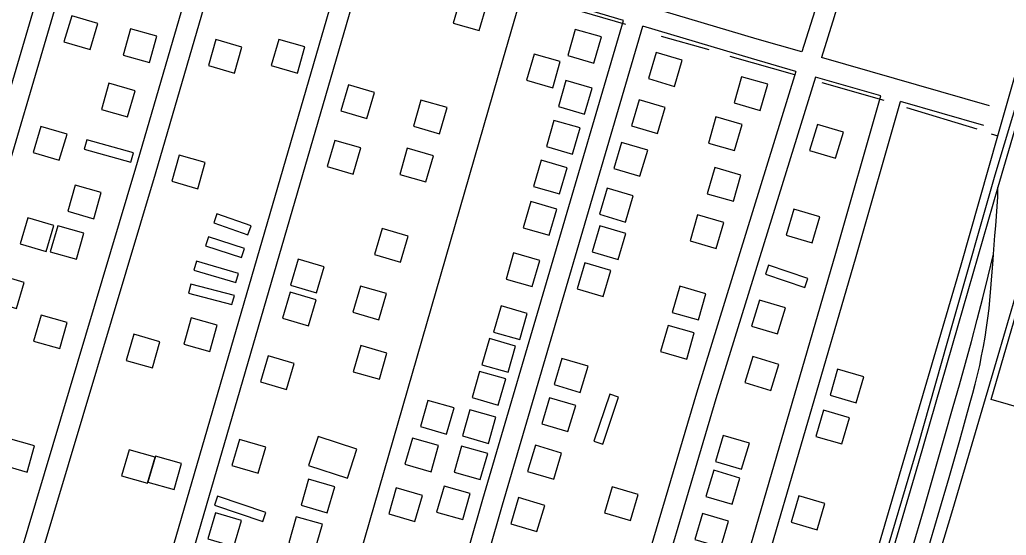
# Model space of a CAD drawing. Extents: x 3568792 to 3606828, y 529143 to 554785.
# Drawn here: x 3572386 to 3573838, y 548583 to 549343 of the extents above; entities that cross this region are included whole.
import ezdxf

# ---------------------------------------------------------------- set-up
doc = ezdxf.new("R2010")
doc.units = 0
for name, color, linetype in [('V-BLDG-OTLN', 7, 'Continuous'), ('V-RAIL-TRAK', 7, 'Continuous'), ('V-ROAD-CNTR', 7, 'Continuous'), ('V-SITE-OTLN', 7, 'Continuous'), ('V-TOPO-SHOR', 7, 'Continuous')]:
    doc.layers.add(name, color=color, linetype=linetype)

msp = doc.modelspace()

# ---------------------------------------------------------------- linework, layer by layer
at = {"layer": 'V-BLDG-OTLN'}
for points in [[(3573062.7, 549326.6), (3573073.8, 549365), (3573035.4, 549376.2), (3573024.3, 549337.7)], [(3572462.6, 549348.4), (3572451.2, 549310.1), (3572489.6, 549298.7), (3572500.9, 549337.1)], [(3572577, 549279.7), (3572587.9, 549318.2), (3572549.4, 549329.1), (3572538.5, 549290.6)], [(3573231.5, 549278.8), (3573242.5, 549317.3), (3573204, 549328.3), (3573193, 549289.9)], [(3572674.9, 549313.5), (3572663.8, 549275.1), (3572702.2, 549264), (3572713.3, 549302.4)], [(3572795, 549264.1), (3572805.9, 549302.6), (3572767.4, 549313.5), (3572756.5, 549275)], [(3573143.4, 549292.1), (3573132.2, 549253.6), (3573170.7, 549242.5), (3573181.8, 549281)], [(3573323, 549294.1), (3573311.6, 549255.8), (3573350, 549244.4), (3573361.3, 549282.8)], [(3572545, 549199.6), (3572555.9, 549238.1), (3572517.4, 549249), (3572506.5, 549210.5)], [(3573217.7, 549203.6), (3573228.7, 549242), (3573190.3, 549253), (3573179.3, 549214.6)], [(3573476.2, 549209.1), (3573487.3, 549247.6), (3573448.8, 549258.6), (3573437.8, 549220.2)], [(3572869.9, 549246.6), (3572858.7, 549208.2), (3572897, 549196.9), (3572908.3, 549235.3)], [(3573004.1, 549174.7), (3573015.2, 549213.1), (3572976.8, 549224.2), (3572965.6, 549185.8)], [(3573298.2, 549224.5), (3573286.8, 549186.2), (3573325.2, 549174.8), (3573336.5, 549213.2)], [(3573200, 549144.8), (3573211, 549183.2), (3573172.6, 549194.2), (3573161.5, 549155.8)], [(3573438.5, 549150), (3573449.5, 549188.4), (3573411, 549199.4), (3573400, 549161)], [(3572417.3, 549185.5), (3572406, 549147.1), (3572444.4, 549135.7), (3572455.7, 549174.1)], [(3573560.4, 549188.5), (3573548.9, 549150.2), (3573587.2, 549138.7), (3573598.7, 549177)], [(3572549.8, 549132.9), (3572553.5, 549146.4), (3572485, 549165.6), (3572481.2, 549152.1)], [(3572850.1, 549164.9), (3572838.9, 549126.6), (3572877.2, 549115.3), (3572888.5, 549153.7)], [(3573272.2, 549161.9), (3573260.9, 549123.6), (3573299.2, 549112.2), (3573310.6, 549150.6)], [(3572984, 549103.8), (3572995.1, 549142.2), (3572956.7, 549153.3), (3572945.5, 549114.9)], [(3572620.9, 549143.2), (3572609.8, 549104.8), (3572648.3, 549093.7), (3572659.3, 549132.2)], [(3573180.9, 549086.2), (3573192, 549124.6), (3573153.5, 549135.7), (3573142.5, 549097.2)], [(3573436.7, 549075.4), (3573447.8, 549113.8), (3573409.3, 549124.8), (3573398.3, 549086.4)], [(3572495.2, 549049.6), (3572506.1, 549088.1), (3572467.6, 549099), (3572456.7, 549060.5)], [(3573251.1, 549094.3), (3573239.7, 549056), (3573278.1, 549044.6), (3573289.4, 549083)], [(3573165.7, 549025.3), (3573176.7, 549063.7), (3573138.3, 549074.8), (3573127.3, 549036.3)], [(3573525.8, 549063.8), (3573514.3, 549025.5), (3573552.6, 549014), (3573564.1, 549052.3)], [(3572398.1, 549050.8), (3572386.7, 549012.5), (3572425.1, 549001.1), (3572436.4, 549039.5)], [(3572722, 549025.7), (3572726.6, 549038.9), (3572676.5, 549056.7), (3572671.8, 549043.6)], [(3573411.5, 549005.8), (3573422.5, 549044.2), (3573384, 549055.2), (3573373, 549016.8)], [(3572469.6, 548989.8), (3572480.5, 549028.3), (3572442, 549039.2), (3572431.1, 549000.7)], [(3572946.9, 548985.6), (3572958, 549024), (3572919.6, 549035.1), (3572908.5, 548996.6)], [(3573239.9, 549039.2), (3573228.6, 549000.8), (3573266.9, 548989.5), (3573278.3, 549027.8)], [(3572712.8, 548992.5), (3572717, 549005.9), (3572664, 549022.7), (3572659.8, 549009.4)], [(3572704.1, 548955.7), (3572708, 548969.1), (3572646.1, 548987.1), (3572642.2, 548973.7)], [(3572795.8, 548990), (3572784.6, 548951.6), (3572823, 548940.3), (3572834.2, 548978.7)], [(3573140.6, 548949.6), (3573151.6, 548988), (3573113.2, 548999.1), (3573102.2, 548960.6)], [(3573218, 548984.6), (3573206.6, 548946.3), (3573245, 548934.9), (3573256.3, 548973.3)], [(3573541.8, 548948.2), (3573546.3, 548961.5), (3573488.6, 548981), (3573484.1, 548967.7)], [(3572354.4, 548967.1), (3572343, 548928.8), (3572381.4, 548917.4), (3572392.8, 548955.8)], [(3572698.6, 548923.1), (3572702.1, 548936.7), (3572637.9, 548953.2), (3572634.4, 548939.7)], [(3572915, 548900.8), (3572926.1, 548939.2), (3572887.6, 548950.3), (3572876.6, 548911.9)], [(3573385.3, 548900.5), (3573396.3, 548938.9), (3573357.9, 548950), (3573346.8, 548911.5)], [(3572784, 548941.4), (3572772.8, 548903), (3572811.2, 548891.7), (3572822.4, 548930.1)], [(3573475.1, 548929.8), (3573463.6, 548891.4), (3573501.9, 548879.9), (3573513.4, 548918.3)], [(3573122.1, 548871.7), (3573133.1, 548910.2), (3573094.7, 548921.2), (3573083.7, 548882.7)], [(3573908.2, 548908.6), (3573867.1, 548768.5), (3573816.1, 548783.5), (3573857.1, 548923.3)], [(3572445.1, 548858.4), (3572456, 548896.8), (3572417.5, 548907.7), (3572406.6, 548869.3)], [(3572666, 548854.1), (3572676.9, 548892.6), (3572638.4, 548903.5), (3572627.5, 548865)], [(3573368.1, 548842.8), (3573379.1, 548881.3), (3573340.7, 548892.3), (3573329.6, 548853.9)], [(3572554, 548879.3), (3572543, 548840.9), (3572581.4, 548829.8), (3572592.5, 548868.3)], [(3573105, 548823.6), (3573116, 548862), (3573077.5, 548873.1), (3573066.5, 548834.6)], [(3572915.5, 548813.1), (3572926.6, 548851.5), (3572888.2, 548862.6), (3572877.1, 548824.2)], [(3572751.9, 548847.7), (3572740.6, 548809.3), (3572779, 548798), (3572790.3, 548836.4)], [(3573184.3, 548843.5), (3573173, 548805.2), (3573211.3, 548793.8), (3573222.7, 548832.2)], [(3573465.2, 548846.5), (3573453.7, 548808.2), (3573492, 548796.7), (3573503.5, 548835)], [(3573590.2, 548827.9), (3573579.1, 548789.5), (3573617.5, 548778.4), (3573628.6, 548816.8)], [(3573090.5, 548775.2), (3573101.5, 548813.7), (3573063.1, 548824.7), (3573052.1, 548786.2)], [(3573166.2, 548785.8), (3573154.9, 548747.5), (3573193.2, 548736.1), (3573204.6, 548774.5)], [(3573267.8, 548786.9), (3573254.6, 548791.3), (3573231.2, 548721.8), (3573244.4, 548717.3)], [(3572987.1, 548781.9), (3572976, 548743.5), (3573014.4, 548732.4), (3573025.5, 548770.8)], [(3573076.2, 548718.7), (3573087.2, 548757.1), (3573048.8, 548768.1), (3573037.8, 548729.7)], [(3573569.3, 548767.4), (3573558.2, 548728.9), (3573596.6, 548717.8), (3573607.8, 548756.2)], [(3572397, 548676.5), (3572407.9, 548715), (3572369.5, 548725.9), (3572358.6, 548687.4)], [(3572709.8, 548724.6), (3572698.5, 548686.2), (3572736.9, 548675), (3572748.2, 548713.3)], [(3572811.1, 548686.3), (3572868.4, 548667.3), (3572882.6, 548710), (3572825.3, 548729)], [(3572964.2, 548726.5), (3572953.2, 548688), (3572991.6, 548676.9), (3573002.7, 548715.4)], [(3573421.9, 548730.5), (3573410.4, 548692.1), (3573448.7, 548680.6), (3573460.2, 548719)], [(3573064, 548665.3), (3573075, 548703.7), (3573036.6, 548714.7), (3573025.5, 548676.3)], [(3573145.2, 548715.9), (3573133.8, 548677.5), (3573172.2, 548666.2), (3573183.5, 548704.5)], [(3572547, 548709.4), (3572535.9, 548671), (3572574.3, 548659.9), (3572585.4, 548698.4)], [(3572613.4, 548650.6), (3572624.3, 548689.1), (3572585.8, 548700), (3572574.9, 548661.5)], [(3573407.9, 548679), (3573396.4, 548640.7), (3573434.7, 548629.2), (3573446.2, 548667.5)], [(3572838.7, 548616.4), (3572849.8, 548654.8), (3572811.4, 548665.9), (3572800.3, 548627.5)], [(3572940.5, 548653.1), (3572929.4, 548614.7), (3572967.8, 548603.6), (3572978.9, 548642)], [(3573038.4, 548606.4), (3573049.4, 548644.9), (3573011, 548655.9), (3572999.9, 548617.4)], [(3573285.5, 548605.2), (3573296.5, 548643.6), (3573258.1, 548654.7), (3573247.1, 548616.2)], [(3572743.9, 548603.8), (3572748.4, 548617.1), (3572677.4, 548641), (3572672.9, 548627.7)], [(3573120.5, 548638.8), (3573109.2, 548600.4), (3573147.6, 548589.1), (3573158.9, 548627.4)], [(3573532.9, 548641.2), (3573521.8, 548602.8), (3573560.2, 548591.6), (3573571.4, 548630.1)], [(3572674.3, 548616.4), (3572663, 548578.1), (3572701.4, 548566.8), (3572712.7, 548605.2)], [(3572820.6, 548561), (3572831.6, 548599.5), (3572793.2, 548610.6), (3572782.1, 548572.1)], [(3573391.3, 548615.4), (3573379.8, 548577.1), (3573418.1, 548565.6), (3573429.6, 548603.9)]]:
    msp.add_lwpolyline(points, close=True, dxfattribs=at)
at = {"layer": 'V-RAIL-TRAK'}
for points in [[(3573884.8, 549296.9), (3573826.2, 549096), (3573767, 548891.9), (3573708.6, 548689.2), (3573663.8, 548534.8)], [(3573722, 548558.3), (3573738.3, 548613.3), (3573754.3, 548668.4), (3573770, 548723.5), (3573785.5, 548778.8), (3573789.3, 548792.4), (3573792.8, 548806.1), (3573796.2, 548819.8), (3573799.3, 548833.6), (3573802.1, 548847.4), (3573804.8, 548861.3), (3573807.2, 548875.2), (3573809.4, 548889.2), (3573811.4, 548903.2), (3573813.1, 548917.2), (3573816.3, 548953.1), (3573819.2, 548989), (3573819.8, 548997.4), (3573821.8, 549024.9), (3573823.1, 549039.1), (3573824.3, 549053.3), (3573825.2, 549067.5), (3573825.8, 549081.7), (3573826.2, 549096)], [(3573760.2, 548773), (3573769.4, 548804.9), (3573778.4, 548836.8), (3573787.1, 548868.8), (3573795.6, 548900.9), (3573803.9, 548933), (3573812, 548965.1), (3573819.8, 548997.4)], [(3573859.2, 548961.3), (3573826.1, 548847.7), (3573792.8, 548734.2), (3573759.3, 548620.8), (3573722.5, 548499)], [(3573497.9, 547875.9), (3573513.1, 547927), (3573539.5, 548016.2), (3573565.5, 548105.6), (3573591.4, 548195.1), (3573683.7, 548509.9), (3573700.2, 548564.8), (3573716.4, 548619.7), (3573732.4, 548674.7), (3573748.1, 548729.7), (3573760.2, 548773)]]:
    msp.add_lwpolyline(points, dxfattribs=at)
at = {"layer": 'V-ROAD-CNTR'}
for points in [[(3574001.1, 552339.4), (3573851.9, 551877.9), (3573586, 550956.2), (3573359.2, 550186.2), (3573097, 549282.4), (3572621, 547632.7), (3572323.4, 546618.6), (3571999.7, 545510.2)], [(3574385.4, 552011.3), (3574322.6, 551866), (3574126.8, 551206.6), (3573890, 550389.1), (3573585.2, 549347), (3573566.5, 549286.8)], [(3573826.3, 550277.9), (3573556.4, 549355.6), (3573537.7, 549295.1)], [(3572185.3, 548607.3), (3572375.8, 549252.9), (3572470.5, 549575.5)], [(3572214.1, 548599.1), (3572404.6, 549244.4), (3572499.3, 549567.2)], [(3572671.4, 549518.1), (3572556.6, 549123.8), (3572385.5, 548550.7)], [(3572700.2, 549509.8), (3572585.3, 549115.3), (3572414.4, 548542.6)], [(3572589.5, 548489.3), (3572605.3, 548542.8), (3572774.1, 549123.1), (3572871.9, 549460.7)], [(3572618.1, 548480.2), (3572634, 548534.3), (3572802.9, 549114.7), (3572900.8, 549452.5)], [(3573274.8, 549341.4), (3572926.9, 549445), (3572900.8, 549452.5)], [(3573537.7, 549295.1), (3573471.8, 549314.1), (3573312, 549361.7)], [(3572990.3, 548366), (3573067.8, 548636.5), (3573274.8, 549341.4)], [(3573019.1, 548357.9), (3573096.6, 548628.1), (3573303.5, 549332.9)], [(3573528.8, 549266.5), (3573463.4, 549285.3), (3573303.5, 549332.9)], [(3573813.9, 549215.6), (3573566.5, 549286.8)], [(3573528.8, 549266.5), (3573382.2, 548792.8), (3573263.6, 548392), (3573236.1, 548296.9)], [(3573557.7, 549258.2), (3573410.9, 548784.1), (3573292.4, 548383.6), (3573264.9, 548288.7)], [(3573653.9, 549230.5), (3573557.7, 549258.2)], [(3573025.4, 547456.3), (3573115.2, 547412.6), (3573126.4, 547410.8), (3573132.9, 547411), (3573142, 547412.9), (3573157.3, 547422.8), (3573201.8, 547574.7), (3573323.4, 547994.8), (3573476.3, 548509.5), (3573616.5, 548990.7), (3573682.7, 549222.2)], [(3573370.6, 548259), (3573447.5, 548518), (3573587.6, 548999), (3573653.9, 549230.5)], [(3573805.6, 549186.8), (3573682.7, 549222.2)]]:
    msp.add_lwpolyline(points, dxfattribs=at)
at = {"layer": 'V-SITE-OTLN'}
msp.add_lwpolyline([(3572732.9, 545315.6), (3572881.1, 545723.3), (3572958, 546014.2), (3573047, 546320.6), (3573157.8, 546697.3), (3573260.8, 547029.2), (3573305.2, 547196.6), (3573330.9, 547288.5), (3573334.9, 547308.7), (3573292.9, 547326.9), (3573312.5, 547387.4), (3573353.1, 547534.8), (3573409.8, 547721.1), (3573465.1, 547897.8), (3573509.2, 548033.3), (3573556.6, 548199.4), (3573603.5, 548359), (3573651.2, 548522.2), (3573708.8, 548715.5), (3573760.6, 548899.2), (3573822.3, 549114.1), (3573875.4, 549292.1)], dxfattribs=at)
at = {"layer": 'V-TOPO-SHOR'}
for p, q in [((3573179.8, 549364.3), (3573277.7, 549336.1)), ((3573330.2, 549318.5), (3573400.5, 549298.8)), ((3573431.7, 549289.1), (3573526.8, 549261.8)), ((3573567.1, 549250.1), (3573658.3, 549224)), ((3573691.8, 549213.5), (3573795.3, 549181.8)), ((3573816.2, 549174.6), (3573826.1, 549171.7))]:
    msp.add_line(p, q, dxfattribs=at)
msp.add_lwpolyline([(3573426.5, 547820), (3573426.5, 547820.3), (3573503.7, 548070.6), (3573611, 548433), (3573686.6, 548690.4), (3573772.2, 548981.8), (3573826.1, 549171.7), (3573855.4, 549274.8), (3573911.7, 549466.3), (3573989.3, 549733.2), (3574049.2, 549930.2), (3574062.9, 549982.3), (3574069.8, 550027.4)], dxfattribs=at)

doc.saveas('drawing.dxf')
